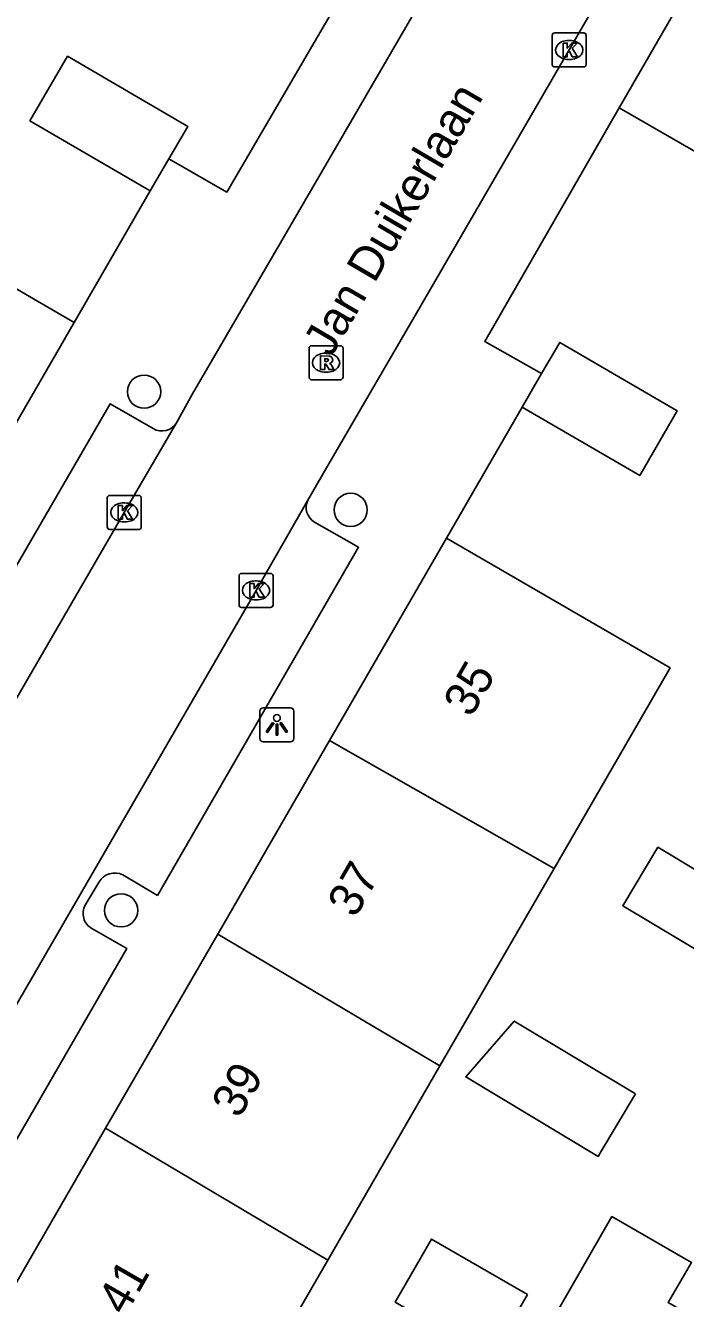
# Model space of a CAD drawing. Extents: x 160026 to 161302, y 384757 to 385701.
# Drawn here: x 160303.84 to 160323.26, y 385003.14 to 385040.58 of the extents above; entities that cross this region are included whole.
import ezdxf

# ---------------------------------------------------------------- set-up
doc = ezdxf.new("R2010")
doc.units = 0
for name, color, linetype in [('IMGEO_Boom', 7, 'Continuous'), ('IMGEO_Kolk', 7, 'Continuous'), ('IMGEO_Lichtpunt', 7, 'Continuous'), ('IMGEO_Muur', 7, 'Continuous'), ('IMGEO_Openbare_ruimte_label', 7, 'Continuous'), ('IMGEO_Pand', 7, 'Continuous'), ('IMGEO_Pand_nummerreeks', 7, 'Continuous'), ('IMGEO_Rijbaan_lokaal_open', 7, 'Continuous'), ('IMGEO_Rioolput', 7, 'Continuous'), ('IMGEO_Voetpad_open', 7, 'Continuous')]:
    doc.layers.add(name, color=color, linetype=linetype)

msp = doc.modelspace()

# ---------------------------------------------------------------- linework, layer by layer
at = {"layer": 'IMGEO_Boom'}
for centre in [(160307.329, 385029.811), (160313.406, 385026.335), (160306.652, 385014.558)]:
    msp.add_circle(centre, 0.489, dxfattribs=at)
at = {"layer": 'IMGEO_Kolk'}
for p, q in [((160319.333, 385039.435), (160319.333, 385040.287)), ((160319.408, 385040.361), (160320.26, 385040.361)), ((160319.821, 385040.141), (160319.846, 385040.141)), ((160320.334, 385040.287), (160320.334, 385039.435)), ((160319.844, 385039.581), (160319.819, 385039.581)), ((160320.26, 385039.361), (160319.408, 385039.361)), ((160306.247, 385025.834), (160306.247, 385026.686)), ((160306.322, 385026.76), (160307.174, 385026.76)), ((160307.248, 385026.686), (160307.248, 385025.834)), ((160306.735, 385026.54), (160306.76, 385026.54)), ((160306.758, 385025.98), (160306.733, 385025.98)), ((160307.174, 385025.76), (160306.322, 385025.76)), ((160310.197, 385024.466), (160311.049, 385024.466)), ((160310.122, 385023.54), (160310.122, 385024.392)), ((160310.61, 385024.246), (160310.635, 385024.246)), ((160311.123, 385024.392), (160311.123, 385023.54)), ((160310.633, 385023.686), (160310.608, 385023.686)), ((160311.049, 385023.466), (160310.197, 385023.466))]:
    msp.add_line(p, q, dxfattribs=at)
for points in [[(160319.333, 385039.435), (160319.333, 385040.287)], [(160319.408, 385040.361), (160320.26, 385040.361)], [(160320.334, 385040.287), (160320.334, 385039.435)], [(160319.654, 385040.061), (160319.777, 385040.061), (160319.777, 385039.91), (160319.907, 385040.061), (160320.071, 385040.061), (160319.925, 385039.91), (160320.078, 385039.661), (160319.926, 385039.661), (160319.841, 385039.825), (160319.777, 385039.758), (160319.777, 385039.661), (160319.654, 385039.661), (160319.654, 385040.061)], [(160320.26, 385039.361), (160319.408, 385039.361)], [(160306.247, 385025.834), (160306.247, 385026.686)], [(160306.322, 385026.76), (160307.174, 385026.76)], [(160307.248, 385026.686), (160307.248, 385025.834)], [(160306.568, 385026.46), (160306.691, 385026.46), (160306.691, 385026.309), (160306.821, 385026.46), (160306.985, 385026.46), (160306.839, 385026.309), (160306.992, 385026.06), (160306.84, 385026.06), (160306.755, 385026.224), (160306.691, 385026.157), (160306.691, 385026.06), (160306.568, 385026.06), (160306.568, 385026.46)], [(160307.174, 385025.76), (160306.322, 385025.76)], [(160310.197, 385024.466), (160311.049, 385024.466)], [(160310.122, 385023.54), (160310.122, 385024.392)], [(160310.443, 385024.166), (160310.566, 385024.166), (160310.566, 385024.015), (160310.696, 385024.166), (160310.86, 385024.166), (160310.714, 385024.015), (160310.867, 385023.766), (160310.715, 385023.766), (160310.63, 385023.93), (160310.566, 385023.863), (160310.566, 385023.766), (160310.443, 385023.766), (160310.443, 385024.166)], [(160311.123, 385024.392), (160311.123, 385023.54)], [(160311.049, 385023.466), (160310.197, 385023.466)]]:
    msp.add_lwpolyline(points, dxfattribs=at)
for centre, start, end in [((160319.41, 385040.285), 91.552, 178.448), ((160319.41, 385040.285), 91.552, 178.448), ((160320.258, 385040.285), 1.552, 88.448), ((160320.258, 385040.285), 1.552, 88.448), ((160319.41, 385039.437), 181.552, 268.448), ((160319.41, 385039.437), 181.552, 268.448), ((160320.258, 385039.437), 271.552, 358.448), ((160320.258, 385039.437), 271.552, 358.448), ((160306.324, 385026.684), 91.552, 178.448), ((160306.324, 385026.684), 91.552, 178.448), ((160307.172, 385026.684), 1.552, 88.448), ((160307.172, 385026.684), 1.552, 88.448), ((160306.324, 385025.836), 181.552, 268.448), ((160306.324, 385025.836), 181.552, 268.448), ((160307.172, 385025.836), 271.552, 358.448), ((160307.172, 385025.836), 271.552, 358.448), ((160310.199, 385024.39), 91.552, 178.448), ((160310.199, 385024.39), 91.552, 178.448), ((160311.047, 385024.39), 1.552, 88.448), ((160311.047, 385024.39), 1.552, 88.448), ((160310.199, 385023.542), 181.552, 268.448), ((160310.199, 385023.542), 181.552, 268.448), ((160311.047, 385023.542), 271.552, 358.448), ((160311.047, 385023.542), 271.552, 358.448)]:
    msp.add_arc(centre, 0.0765, start, end, dxfattribs=at)
for centre, major_axis, ratio, start_param, end_param in [((160319.82, 385039.861), (-0.387, 0.002), 0.722429, 4.712389, 7.853982), ((160319.845, 385039.861), (-0.39, 0.002), 0.717154, 1.570796, 4.712389), ((160306.734, 385026.26), (-0.387, 0.002), 0.722429, 4.712389, 7.853982), ((160306.759, 385026.26), (-0.39, 0.002), 0.717154, 1.570796, 4.712389), ((160310.609, 385023.966), (-0.387, 0.002), 0.722429, 4.712389, 7.853982), ((160310.634, 385023.966), (-0.39, 0.002), 0.717154, 1.570796, 4.712389)]:
    msp.add_ellipse(centre, major_axis=major_axis, ratio=ratio, start_param=start_param, end_param=end_param, dxfattribs=at)
at = {"layer": 'IMGEO_Lichtpunt'}
for p, q in [((160310.737, 385020.418), (160310.737, 385019.611)), ((160310.737, 385020.418), (160310.737, 385019.611)), ((160311.639, 385020.513), (160310.831, 385020.513)), ((160311.639, 385020.513), (160310.831, 385020.513)), ((160311.733, 385019.611), (160311.733, 385020.418)), ((160311.733, 385019.611), (160311.733, 385020.418)), ((160310.831, 385019.517), (160311.639, 385019.517)), ((160310.831, 385019.517), (160311.639, 385019.517))]:
    msp.add_line(p, q, dxfattribs=at)
for points in [[(160311.111, 385020.082), (160311.15, 385020.054), (160310.962, 385019.792), (160310.924, 385019.819), (160311.111, 385020.082)], [(160311.213, 385020.034), (160311.26, 385020.034), (160311.26, 385019.712), (160311.213, 385019.712), (160311.213, 385020.034)], [(160311.323, 385020.054), (160311.361, 385020.081), (160311.548, 385019.819), (160311.509, 385019.791), (160311.323, 385020.054)]]:
    msp.add_lwpolyline(points, dxfattribs=at)
msp.add_circle((160311.236, 385020.216), 0.0994, dxfattribs=at)
for centre, start, end in [((160310.831, 385020.418), 90, 180), ((160310.831, 385020.418), 90, 180), ((160311.639, 385020.418), 0, 90), ((160311.639, 385020.418), 0, 90), ((160310.831, 385019.611), 180, 270), ((160310.831, 385019.611), 180, 270), ((160311.639, 385019.611), 270, 0), ((160311.639, 385019.611), 270, 360)]:
    msp.add_arc(centre, 0.0946, start, end, dxfattribs=at)
at = {"layer": 'IMGEO_Muur'}
for points in [[(160313.763, 385042.544), (160309.764, 385035.682), (160308.061, 385036.655)], [(160321.307, 385038.162), (160317.354, 385031.285), (160319.024, 385030.345)]]:
    msp.add_lwpolyline(points, dxfattribs=at)
at = {"layer": 'IMGEO_Pand'}
for points in [[(160321.307, 385038.162), (160325.384, 385045.224), (160325.286, 385045.271)], [(160307.513, 385035.716), (160303.969, 385037.777), (160305.078, 385039.676), (160308.618, 385037.609), (160308.061, 385036.655)], [(160326.462, 385035.188), (160321.307, 385038.162)], [(160308.061, 385036.655), (160307.513, 385035.716)], [(160295.23, 385029.682), (160298.696, 385035.668), (160305.276, 385031.847)], [(160305.276, 385031.847), (160301.832, 385025.909)], [(160319.024, 385030.345), (160319.56, 385031.262), (160323.014, 385029.244), (160321.908, 385027.343), (160318.446, 385029.357)], [(160318.446, 385029.357), (160319.024, 385030.345)], [(160312.785, 385019.552), (160316.226, 385025.503)], [(160316.226, 385025.503), (160322.8, 385021.689), (160319.391, 385015.793)], [(160309.494, 385013.861), (160312.785, 385019.552)], [(160312.785, 385019.552), (160319.391, 385015.793)], [(160323.971, 385013.159), (160321.411, 385014.695), (160322.442, 385016.413), (160325.002, 385014.878), (160323.971, 385013.159)], [(160319.391, 385015.793), (160316.031, 385009.982)], [(160306.193, 385008.153), (160309.494, 385013.861)], [(160316.031, 385009.982), (160309.494, 385013.861)], [(160321.788, 385009.161), (160320.739, 385007.412), (160320.686, 385007.324), (160316.793, 385009.661), (160318.219, 385011.302), (160321.788, 385009.161)], [(160316.031, 385009.982), (160312.732, 385004.276)], [(160302.587, 385001.917), (160306.193, 385008.153)], [(160306.193, 385008.153), (160312.732, 385004.276)], [(160311.305, 384997.238), (160312.398, 384999.124), (160316.144, 384996.952), (160317.891, 385000), (160319.528, 385002.843), (160321.089, 385005.554), (160323.428, 385004.207), (160322.747, 385003.026), (160325.604, 385001.381)], [(160318.609, 385003.264), (160317.539, 385001.409), (160314.716, 385003.036), (160315.785, 385004.891), (160318.609, 385003.264)], [(160312.732, 385004.276), (160310.26, 385000), (160309.303, 384998.344)]]:
    msp.add_lwpolyline(points, dxfattribs=at)
at = {"layer": 'IMGEO_Rijbaan_lokaal_open'}
for points in [[(160308.283, 385028.896), (160308.757, 385029.746), (160311.381, 385034.254), (160315.942, 385042.109), (160333.739, 385072.8), (160336.41, 385077.395), (160338.894, 385081.699), (160339.387, 385082.576)], [(160343.285, 385080.295), (160342.782, 385079.444), (160340.106, 385074.885), (160338.122, 385071.424), (160319.833, 385039.862), (160315.342, 385032.116), (160312.692, 385027.574), (160312.148, 385026.623)], [(160308.283, 385028.896), (160306.745, 385026.259), (160297.459, 385010.254), (160295.452, 385006.786)], [(160299.328, 385004.495), (160301.364, 385007.975), (160310.622, 385023.967), (160312.148, 385026.623)]]:
    msp.add_lwpolyline(points, dxfattribs=at)
at = {"layer": 'IMGEO_Rioolput'}
for p, q in [((160312.256, 385031.162), (160313.108, 385031.162)), ((160312.181, 385030.236), (160312.181, 385031.088)), ((160312.669, 385030.942), (160312.694, 385030.942)), ((160313.182, 385031.088), (160313.182, 385030.236)), ((160313.108, 385030.162), (160312.256, 385030.162)), ((160312.692, 385030.382), (160312.667, 385030.382))]:
    msp.add_line(p, q, dxfattribs=at)
for points in [[(160312.256, 385031.162), (160313.108, 385031.162)], [(160312.181, 385030.236), (160312.181, 385031.088)], [(160312.77, 385030.86), (160312.518, 385030.862), (160312.518, 385030.462)], [(160312.696, 385030.781), (160312.642, 385030.781), (160312.642, 385030.7)], [(160313.182, 385031.088), (160313.182, 385030.236)], [(160312.518, 385030.462), (160312.642, 385030.462), (160312.642, 385030.624), (160312.653, 385030.624)], [(160312.642, 385030.7), (160312.694, 385030.7)], [(160312.7, 385030.595), (160312.771, 385030.462), (160312.911, 385030.462), (160312.846, 385030.588)], [(160313.108, 385030.162), (160312.256, 385030.162)]]:
    msp.add_lwpolyline(points, dxfattribs=at)
for centre, radius, start, end in [((160312.258, 385031.086), 0.0765, 91.552, 178.448), ((160312.258, 385031.086), 0.0765, 91.552, 178.448), ((160313.106, 385031.086), 0.0765, 1.552, 88.448), ((160313.106, 385031.086), 0.0765, 1.552, 88.448), ((160312.702, 385030.685), 0.0964, 77.0061, 93.1865), ((160312.716, 385030.742), 0.0378, 276.6634, 79.6772), ((160312.769, 385030.75), 0.109, 350.3612, 89.416), ((160312.652, 385030.571), 0.0533, 26.0293, 88.6989), ((160312.678, 385030.889), 0.19, 274.7715, 282.9687), ((160312.767, 385030.75), 0.112, 277.5842, 350.9817), ((160312.751, 385030.535), 0.108, 29.5134, 73.7905), ((160312.258, 385030.238), 0.0765, 181.552, 268.448), ((160312.258, 385030.238), 0.0765, 181.552, 268.448), ((160313.106, 385030.238), 0.0765, 271.552, 358.448), ((160313.106, 385030.238), 0.0765, 271.552, 358.448)]:
    msp.add_arc(centre, radius, start, end, dxfattribs=at)
for centre, major_axis, ratio, start_param, end_param in [((160312.668, 385030.662), (-0.387, 0.002), 0.722429, 4.712389, 7.853982), ((160312.693, 385030.662), (-0.39, 0.002), 0.717154, 1.570796, 4.712389)]:
    msp.add_ellipse(centre, major_axis=major_axis, ratio=ratio, start_param=start_param, end_param=end_param, dxfattribs=at)
at = {"layer": 'IMGEO_Voetpad_open'}
for points in [[(160313.763, 385042.544), (160309.764, 385035.682), (160308.061, 385036.655)], [(160321.307, 385038.162), (160317.354, 385031.285), (160319.024, 385030.345)], [(160307.513, 385035.716), (160305.276, 385031.847)], [(160301.428, 385018.643), (160300.395, 385019.233), (160306.334, 385029.454), (160307.597, 385028.726)], [(160318.446, 385029.357), (160316.226, 385025.503)], [(160312.343, 385025.974), (160313.638, 385025.236), (160307.721, 385014.999), (160306.705, 385015.6)], [(160306.005, 385015.396), (160305.6, 385014.709)], [(160305.793, 385014.026), (160306.824, 385013.436), (160301.316, 385003.911), (160300.018, 385004.682)]]:
    msp.add_lwpolyline(points, dxfattribs=at)
for centre, radius, start, end in [((160307.854, 385029.158), 0.502, 239.2213, 328.6152), ((160312.588, 385026.401), 0.492, 153.2464, 240.2006), ((160306.463, 385015.126), 0.532, 62.9659, 149.5294), ((160306.034, 385014.463), 0.499, 150.4624, 241.0958)]:
    msp.add_arc(centre, radius, start, end, dxfattribs=at)

# ---------------------------------------------------------------- texts
at = {"layer": 'IMGEO_Openbare_ruimte_label'}
msp.add_text('Jan Duikerlaan', height=1, rotation=59.6652, dxfattribs=at).set_placement((160312.825, 385030.79))
at = {"layer": 'IMGEO_Pand_nummerreeks'}
for s, p in [('35', (160316.947, 385020.198)), ('37', (160313.537, 385014.302)), ('39', (160310.127, 385008.405)), ('41', (160306.774, 385002.606))]:
    msp.add_text(s, height=1, rotation=59.9606, dxfattribs=at).set_placement(p)

doc.saveas('drawing.dxf')
